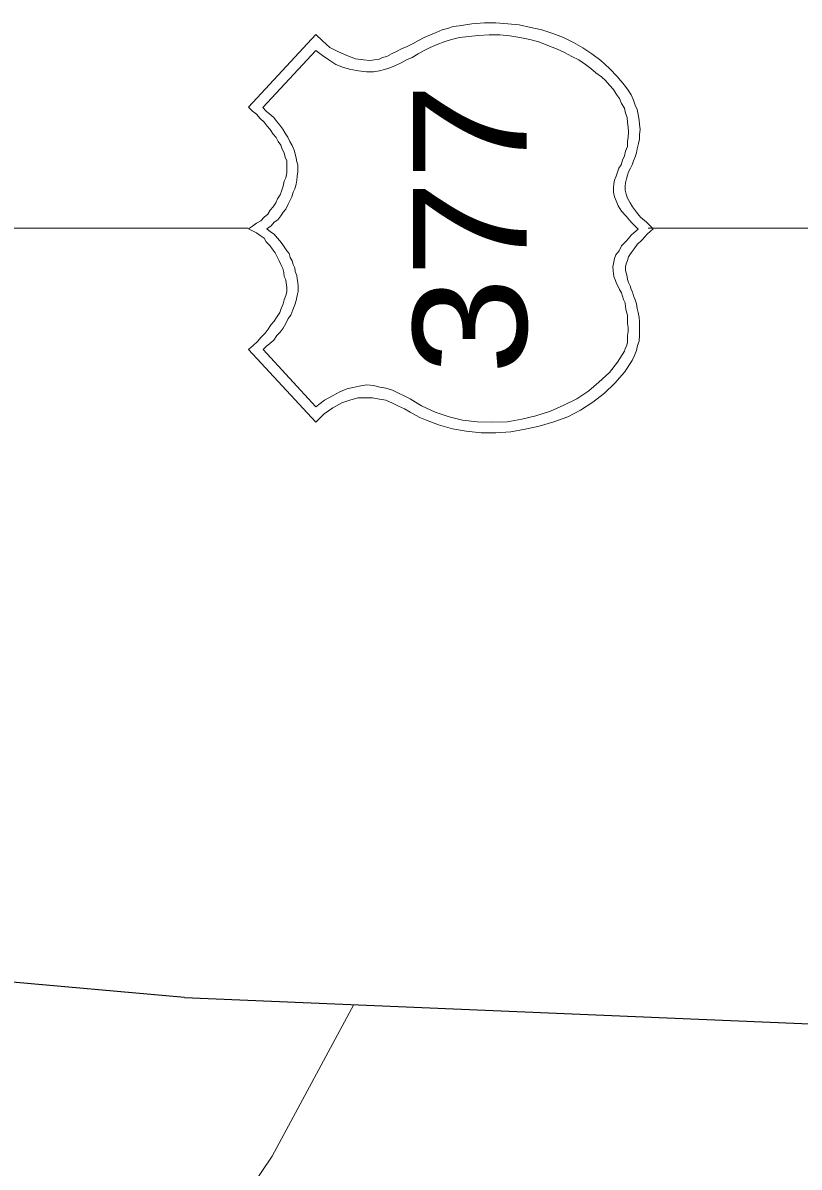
# Model space of a CAD drawing. Extents: x 2363323 to 2367082, y 6956018 to 6980837.
# Drawn here: x 2365892.1 to 2365927, y 6980582.6 to 6980634 of the extents above; entities that cross this region are included whole.
import ezdxf

# ---------------------------------------------------------------- set-up
doc = ezdxf.new("R2010")
doc.units = 0
doc.header["$LTSCALE"] = 4.1
doc.layers.add('62', color=7, linetype='Continuous', lineweight=13)
doc.layers.add('63', color=7, linetype='Continuous', lineweight=13)

msp = doc.modelspace()

# ---------------------------------------------------------------- linework, layer by layer
at = {"layer": '62'}
for p, q in [((2365902.216, 6980624.792), (2365871.414, 6980624.792)), ((2365964.032, 6980624.792), (2365920.176, 6980624.792))]:
    msp.add_line(p, q, dxfattribs=at)
at = {"layer": '62', "lineweight": 25}
msp.add_line((2365899.359, 6980590.251), (2365888.649, 6980591.198), dxfattribs=at)
at = {"layer": '62'}
for points in [[(2365905.257, 6980616.082), (2365902.239, 6980619.345), (2365902.442, 6980619.525), (2365902.646, 6980619.704), (2365902.803, 6980619.908), (2365902.983, 6980620.088), (2365903.12, 6980620.268), (2365903.254, 6980620.472), (2365903.388, 6980620.629), (2365903.523, 6980620.832), (2365903.637, 6980621.012), (2365903.703, 6980621.192), (2365903.794, 6980621.394), (2365903.84, 6980621.574), (2365903.907, 6980621.776), (2365903.952, 6980621.934), (2365903.952, 6980622.138), (2365903.93, 6980622.339), (2365903.906, 6980622.476), (2365903.84, 6980622.632), (2365903.816, 6980622.812), (2365903.77, 6980622.992), (2365903.68, 6980623.172), (2365903.613, 6980623.329), (2365903.523, 6980623.509), (2365903.433, 6980623.69), (2365903.298, 6980623.869), (2365903.186, 6980624.026), (2365903.028, 6980624.184), (2365902.94, 6980624.343), (2365902.76, 6980624.476), (2365902.599, 6980624.589), (2365902.419, 6980624.679), (2365902.24, 6980624.77), (2365902.419, 6980624.883), (2365902.599, 6980625.016), (2365902.782, 6980625.129), (2365902.938, 6980625.286), (2365903.096, 6980625.42), (2365903.208, 6980625.603), (2365903.343, 6980625.759), (2365903.457, 6980625.94), (2365903.544, 6980626.119), (2365903.658, 6980626.299), (2365903.726, 6980626.502), (2365903.794, 6980626.682), (2365903.838, 6980626.908), (2365903.906, 6980627.066), (2365903.952, 6980627.29), (2365903.952, 6980627.493), (2365903.952, 6980627.649), (2365903.952, 6980627.829), (2365903.884, 6980627.986), (2365903.838, 6980628.189), (2365903.746, 6980628.346), (2365903.68, 6980628.528), (2365903.568, 6980628.686), (2365903.478, 6980628.864), (2365903.343, 6980629.023), (2365903.208, 6980629.226), (2365903.073, 6980629.383), (2365902.938, 6980629.563), (2365902.758, 6980629.72), (2365902.599, 6980629.923), (2365902.42, 6980630.056), (2365902.24, 6980630.238), (2365905.257, 6980633.502), (2365905.551, 6980633.208), (2365905.888, 6980632.916), (2365906.27, 6980632.713), (2365906.654, 6980632.556), (2365907.034, 6980632.398), (2365907.394, 6980632.353), (2365907.687, 6980632.33), (2365907.89, 6980632.353), (2365908.07, 6980632.377), (2365908.251, 6980632.466), (2365908.452, 6980632.51), (2365908.654, 6980632.623), (2365908.881, 6980632.736), (2365909.104, 6980632.848), (2365909.354, 6980632.96), (2365909.624, 6980633.096), (2365909.871, 6980633.23), (2365910.117, 6980633.364), (2365910.41, 6980633.478), (2365910.657, 6980633.59), (2365910.927, 6980633.703), (2365911.174, 6980633.772), (2365911.422, 6980633.86), (2365911.692, 6980633.882), (2365912.256, 6980633.972), (2365912.817, 6980634.018), (2365913.334, 6980634.018), (2365913.874, 6980633.973), (2365914.394, 6980633.928), (2365914.91, 6980633.816), (2365915.404, 6980633.703), (2365915.901, 6980633.546), (2365916.372, 6980633.366), (2365916.824, 6980633.14)], [(2365917.611, 6980631.97), (2365917.362, 6980632.15), (2365917.071, 6980632.353), (2365916.754, 6980632.51), (2365916.417, 6980632.69), (2365916.057, 6980632.85), (2365915.676, 6980633.006), (2365915.271, 6980633.163), (2365914.866, 6980633.276), (2365914.414, 6980633.367), (2365913.964, 6980633.433), (2365913.514, 6980633.478), (2365913.042, 6980633.478), (2365912.547, 6980633.457), (2365912.121, 6980633.41), (2365911.716, 6980633.366), (2365911.354, 6980633.276), (2365911.018, 6980633.163), (2365910.702, 6980633.05), (2365910.387, 6980632.916), (2365910.117, 6980632.78), (2365909.847, 6980632.623), (2365909.578, 6980632.467), (2365909.331, 6980632.353), (2365909.084, 6980632.218), (2365908.836, 6980632.106), (2365908.587, 6980631.993), (2365908.34, 6980631.926), (2365908.116, 6980631.858), (2365907.846, 6980631.814), (2365907.53, 6980631.813), (2365907.17, 6980631.86), (2365906.832, 6980631.926), (2365906.494, 6980632.017), (2365906.158, 6980632.15), (2365905.844, 6980632.353), (2365905.551, 6980632.556), (2365905.257, 6980632.78), (2365902.872, 6980630.217), (2365903.028, 6980630.056), (2365903.186, 6980629.924), (2365903.366, 6980629.766), (2365903.5, 6980629.608), (2365903.636, 6980629.428), (2365903.772, 6980629.248), (2365903.883, 6980629.068), (2365903.997, 6980628.886), (2365904.088, 6980628.684), (2365904.2, 6980628.504), (2365904.291, 6980628.302), (2365904.334, 6980628.144), (2365904.381, 6980627.942), (2365904.404, 6980627.784), (2365904.447, 6980627.649), (2365904.447, 6980627.49), (2365904.447, 6980627.334), (2365904.426, 6980627.132), (2365904.402, 6980626.952), (2365904.38, 6980626.772), (2365904.312, 6980626.569), (2365904.244, 6980626.413), (2365904.178, 6980626.209), (2365904.088, 6980626.03), (2365904.02, 6980625.872), (2365903.907, 6980625.646), (2365903.794, 6980625.513), (2365903.68, 6980625.354), (2365903.546, 6980625.176), (2365903.388, 6980625.063), (2365903.254, 6980624.904), (2365903.052, 6980624.768), (2365903.23, 6980624.632), (2365903.388, 6980624.522), (2365903.523, 6980624.364), (2365903.636, 6980624.229), (2365903.748, 6980624.096), (2365903.838, 6980623.96), (2365903.952, 6980623.779), (2365904.064, 6980623.666), (2365904.111, 6980623.486), (2365904.2, 6980623.329), (2365904.244, 6980623.173), (2365904.314, 6980623.016), (2365904.334, 6980622.855), (2365904.404, 6980622.676), (2365904.426, 6980622.518), (2365904.447, 6980622.362), (2365904.47, 6980622.182), (2365904.471, 6980621.956), (2365904.424, 6980621.775), (2365904.38, 6980621.552), (2365904.312, 6980621.349), (2365904.222, 6980621.124), (2365904.134, 6980620.899), (2365904.021, 6980620.742), (2365903.906, 6980620.516), (2365903.794, 6980620.314), (2365903.66, 6980620.131), (2365903.502, 6980619.975), (2365903.367, 6980619.772), (2365903.187, 6980619.615)], [(2365916.824, 6980633.14), (2365917.251, 6980632.893), (2365917.656, 6980632.623), (2365918.06, 6980632.33), (2365918.444, 6980631.969), (2365918.78, 6980631.61), (2365919.117, 6980631.228), (2365919.276, 6980631.003), (2365919.41, 6980630.78), (2365919.522, 6980630.553), (2365919.591, 6980630.328), (2365919.68, 6980630.126), (2365919.726, 6980629.9), (2365919.77, 6980629.653), (2365919.794, 6980629.45), (2365919.814, 6980629.227), (2365919.792, 6980629.002), (2365919.792, 6980628.796), (2365919.747, 6980628.594), (2365919.68, 6980628.369), (2365919.658, 6980628.189), (2365919.591, 6980628.009), (2365919.522, 6980627.83), (2365919.454, 6980627.649), (2365919.388, 6980627.492), (2365919.297, 6980627.334), (2365919.252, 6980627.178), (2365919.207, 6980627.019), (2365919.162, 6980626.839), (2365919.14, 6980626.683), (2365919.14, 6980626.502), (2365919.184, 6980626.323), (2365919.252, 6980626.142), (2365919.364, 6980625.939), (2365919.478, 6980625.759), (2365919.658, 6980625.512), (2365919.837, 6980625.286), (2365920.108, 6980625.062), (2365920.4, 6980624.769), (2365920.13, 6980624.523), (2365919.904, 6980624.274), (2365919.68, 6980624.072), (2365919.544, 6980623.869), (2365919.41, 6980623.69), (2365919.298, 6980623.508), (2365919.252, 6980623.352), (2365919.184, 6980623.194), (2365919.164, 6980623.059), (2365919.164, 6980622.903), (2365919.186, 6980622.789), (2365919.23, 6980622.632), (2365919.254, 6980622.496), (2365919.297, 6980622.362), (2365919.364, 6980622.204), (2365919.41, 6980622.048), (2365919.478, 6980621.934), (2365919.524, 6980621.754), (2365919.59, 6980621.574), (2365919.657, 6980621.394), (2365919.68, 6980621.192), (2365919.726, 6980621.012), (2365919.77, 6980620.788), (2365919.794, 6980620.608), (2365919.794, 6980620.38), (2365919.794, 6980620.202), (2365919.792, 6980619.975), (2365919.771, 6980619.729), (2365919.704, 6980619.526), (2365919.657, 6980619.302), (2365919.568, 6980619.076), (2365919.454, 6980618.85), (2365919.117, 6980618.332), (2365918.688, 6980617.838), (2365918.217, 6980617.388), (2365917.701, 6980616.984), (2365917.137, 6980616.622), (2365916.574, 6980616.332), (2365915.946, 6980616.105), (2365915.292, 6980615.904), (2365914.664, 6980615.768), (2365914.01, 6980615.655), (2365913.334, 6980615.61), (2365912.682, 6980615.61), (2365912.007, 6980615.678), (2365911.4, 6980615.792), (2365910.768, 6980615.97), (2365910.184, 6980616.195), (2365909.961, 6980616.285), (2365909.734, 6980616.398), (2365909.488, 6980616.532), (2365909.241, 6980616.69), (2365908.971, 6980616.804), (2365908.7, 6980616.938), (2365908.407, 6980617.072), (2365908.114, 6980617.118), (2365907.801, 6980617.185), (2365907.462, 6980617.185), (2365907.148, 6980617.185), (2365906.788, 6980617.072), (2365906.427, 6980616.96), (2365906.024, 6980616.736)], [(2365902.893, 6980619.345), (2365905.257, 6980616.782), (2365905.641, 6980617.072), (2365906.001, 6980617.274), (2365906.338, 6980617.455), (2365906.652, 6980617.59), (2365906.991, 6980617.659), (2365907.282, 6980617.724), (2365907.552, 6980617.77), (2365907.844, 6980617.726), (2365908.137, 6980617.658), (2365908.407, 6980617.612), (2365908.701, 6980617.522), (2365908.971, 6980617.388), (2365909.218, 6980617.275), (2365909.487, 6980617.14), (2365909.734, 6980616.982), (2365910.004, 6980616.825), (2365910.612, 6980616.532), (2365911.244, 6980616.33), (2365911.85, 6980616.172), (2365912.504, 6980616.106), (2365913.177, 6980616.082), (2365913.854, 6980616.105), (2365914.506, 6980616.218), (2365915.133, 6980616.375), (2365915.787, 6980616.578), (2365916.394, 6980616.849), (2365916.981, 6980617.14), (2365917.521, 6980617.5), (2365917.97, 6980617.882), (2365918.442, 6980618.31), (2365918.802, 6980618.782), (2365919.117, 6980619.278), (2365919.14, 6980619.392), (2365919.207, 6980619.504), (2365919.252, 6980619.66), (2365919.252, 6980619.84), (2365919.252, 6980619.976), (2365919.274, 6980620.156), (2365919.274, 6980620.335), (2365919.252, 6980620.516), (2365919.252, 6980620.719), (2365919.252, 6980620.899), (2365919.184, 6980621.08), (2365919.162, 6980621.26), (2365919.14, 6980621.44), (2365919.072, 6980621.596), (2365919.027, 6980621.752), (2365918.984, 6980621.89), (2365918.892, 6980622.048), (2365918.826, 6980622.182), (2365918.757, 6980622.316), (2365918.714, 6980622.452), (2365918.644, 6980622.633), (2365918.622, 6980622.744), (2365918.601, 6980622.902), (2365918.6, 6980623.059), (2365918.624, 6980623.215), (2365918.667, 6980623.442), (2365918.734, 6980623.599), (2365918.87, 6980623.779), (2365918.982, 6980624.006), (2365919.207, 6980624.229), (2365919.432, 6980624.499), (2365919.726, 6980624.748), (2365919.411, 6980625.062), (2365919.184, 6980625.332), (2365918.982, 6980625.556), (2365918.826, 6980625.806), (2365918.736, 6980626.029), (2365918.667, 6980626.209), (2365918.622, 6980626.413), (2365918.624, 6980626.614), (2365918.644, 6980626.794), (2365918.667, 6980626.952), (2365918.736, 6980627.132), (2365918.802, 6980627.31), (2365918.868, 6980627.492), (2365918.96, 6980627.649), (2365919.028, 6980627.852), (2365919.118, 6980628.054), (2365919.162, 6980628.256), (2365919.254, 6980628.46), (2365919.254, 6980628.684), (2365919.276, 6980628.886), (2365919.297, 6980629.113), (2365919.276, 6980629.338), (2365919.254, 6980629.54), (2365919.23, 6980629.766), (2365919.164, 6980629.968), (2365919.117, 6980630.193), (2365918.982, 6980630.394), (2365918.892, 6980630.622), (2365918.757, 6980630.8), (2365918.624, 6980631.026), (2365918.444, 6980631.228), (2365918.262, 6980631.43), (2365918.082, 6980631.588), (2365917.833, 6980631.768), (2365917.611, 6980631.97)], [(2365903.187, 6980619.615), (2365903.028, 6980619.48), (2365902.893, 6980619.345)], [(2365906.024, 6980616.736), (2365905.64, 6980616.465), (2365905.257, 6980616.082)], [(2365877.872, 6980543.694), (2365879.582, 6980544.234), (2365883.498, 6980551.006), (2365890.316, 6980559.222), (2365896.098, 6980572.431), (2365903.3, 6980583.117), (2365906.968, 6980589.936)]]:
    msp.add_lwpolyline(points, dxfattribs=at)
at = {"layer": '62', "lineweight": 25}
msp.add_lwpolyline([(2365899.359, 6980590.251), (2365944.478, 6980588.34), (2365954.874, 6980590.182)], dxfattribs=at)
at = {"layer": '63'}
for p, q in [((2365902.216, 6980624.792), (2365871.414, 6980624.792)), ((2365964.032, 6980624.792), (2365920.176, 6980624.792))]:
    msp.add_line(p, q, dxfattribs=at)
at = {"layer": '63', "lineweight": 25}
msp.add_line((2365899.359, 6980590.251), (2365888.649, 6980591.198), dxfattribs=at)
at = {"layer": '63'}
for points in [[(2365905.257, 6980616.082), (2365902.239, 6980619.345), (2365902.442, 6980619.525), (2365902.646, 6980619.704), (2365902.803, 6980619.908), (2365902.983, 6980620.088), (2365903.12, 6980620.268), (2365903.254, 6980620.472), (2365903.388, 6980620.629), (2365903.523, 6980620.832), (2365903.637, 6980621.012), (2365903.703, 6980621.192), (2365903.794, 6980621.394), (2365903.84, 6980621.574), (2365903.907, 6980621.776), (2365903.952, 6980621.934), (2365903.952, 6980622.138), (2365903.93, 6980622.339), (2365903.906, 6980622.476), (2365903.84, 6980622.632), (2365903.816, 6980622.812), (2365903.77, 6980622.992), (2365903.68, 6980623.172), (2365903.613, 6980623.329), (2365903.523, 6980623.509), (2365903.433, 6980623.69), (2365903.298, 6980623.869), (2365903.186, 6980624.026), (2365903.028, 6980624.184), (2365902.94, 6980624.343), (2365902.76, 6980624.476), (2365902.599, 6980624.589), (2365902.419, 6980624.679), (2365902.24, 6980624.77), (2365902.419, 6980624.883), (2365902.599, 6980625.016), (2365902.782, 6980625.129), (2365902.938, 6980625.286), (2365903.096, 6980625.42), (2365903.208, 6980625.603), (2365903.343, 6980625.759), (2365903.457, 6980625.94), (2365903.544, 6980626.119), (2365903.658, 6980626.299), (2365903.726, 6980626.502), (2365903.794, 6980626.682), (2365903.838, 6980626.908), (2365903.906, 6980627.066), (2365903.952, 6980627.29), (2365903.952, 6980627.493), (2365903.952, 6980627.649), (2365903.952, 6980627.829), (2365903.884, 6980627.986), (2365903.838, 6980628.189), (2365903.746, 6980628.346), (2365903.68, 6980628.528), (2365903.568, 6980628.686), (2365903.478, 6980628.864), (2365903.343, 6980629.023), (2365903.208, 6980629.226), (2365903.073, 6980629.383), (2365902.938, 6980629.563), (2365902.758, 6980629.72), (2365902.599, 6980629.923), (2365902.42, 6980630.056), (2365902.24, 6980630.238), (2365905.257, 6980633.502), (2365905.551, 6980633.208), (2365905.888, 6980632.916), (2365906.27, 6980632.713), (2365906.654, 6980632.556), (2365907.034, 6980632.398), (2365907.394, 6980632.353), (2365907.687, 6980632.33), (2365907.89, 6980632.353), (2365908.07, 6980632.377), (2365908.251, 6980632.466), (2365908.452, 6980632.51), (2365908.654, 6980632.623), (2365908.881, 6980632.736), (2365909.104, 6980632.848), (2365909.354, 6980632.96), (2365909.624, 6980633.096), (2365909.871, 6980633.23), (2365910.117, 6980633.364), (2365910.41, 6980633.478), (2365910.657, 6980633.59), (2365910.927, 6980633.703), (2365911.174, 6980633.772), (2365911.422, 6980633.86), (2365911.692, 6980633.882), (2365912.256, 6980633.972), (2365912.817, 6980634.018), (2365913.334, 6980634.018), (2365913.874, 6980633.973), (2365914.394, 6980633.928), (2365914.91, 6980633.816), (2365915.404, 6980633.703), (2365915.901, 6980633.546), (2365916.372, 6980633.366), (2365916.824, 6980633.14)], [(2365917.611, 6980631.97), (2365917.362, 6980632.15), (2365917.071, 6980632.353), (2365916.754, 6980632.51), (2365916.417, 6980632.69), (2365916.057, 6980632.85), (2365915.676, 6980633.006), (2365915.271, 6980633.163), (2365914.866, 6980633.276), (2365914.414, 6980633.367), (2365913.964, 6980633.433), (2365913.514, 6980633.478), (2365913.042, 6980633.478), (2365912.547, 6980633.457), (2365912.121, 6980633.41), (2365911.716, 6980633.366), (2365911.354, 6980633.276), (2365911.018, 6980633.163), (2365910.702, 6980633.05), (2365910.387, 6980632.916), (2365910.117, 6980632.78), (2365909.847, 6980632.623), (2365909.578, 6980632.467), (2365909.331, 6980632.353), (2365909.084, 6980632.218), (2365908.836, 6980632.106), (2365908.587, 6980631.993), (2365908.34, 6980631.926), (2365908.116, 6980631.858), (2365907.846, 6980631.814), (2365907.53, 6980631.813), (2365907.17, 6980631.86), (2365906.832, 6980631.926), (2365906.494, 6980632.017), (2365906.158, 6980632.15), (2365905.844, 6980632.353), (2365905.551, 6980632.556), (2365905.257, 6980632.78), (2365902.872, 6980630.217), (2365903.028, 6980630.056), (2365903.186, 6980629.924), (2365903.366, 6980629.766), (2365903.5, 6980629.608), (2365903.636, 6980629.428), (2365903.772, 6980629.248), (2365903.883, 6980629.068), (2365903.997, 6980628.886), (2365904.088, 6980628.684), (2365904.2, 6980628.504), (2365904.291, 6980628.302), (2365904.334, 6980628.144), (2365904.381, 6980627.942), (2365904.404, 6980627.784), (2365904.447, 6980627.649), (2365904.447, 6980627.49), (2365904.447, 6980627.334), (2365904.426, 6980627.132), (2365904.402, 6980626.952), (2365904.38, 6980626.772), (2365904.312, 6980626.569), (2365904.244, 6980626.413), (2365904.178, 6980626.209), (2365904.088, 6980626.03), (2365904.02, 6980625.872), (2365903.907, 6980625.646), (2365903.794, 6980625.513), (2365903.68, 6980625.354), (2365903.546, 6980625.176), (2365903.388, 6980625.063), (2365903.254, 6980624.904), (2365903.052, 6980624.768), (2365903.23, 6980624.632), (2365903.388, 6980624.522), (2365903.523, 6980624.364), (2365903.636, 6980624.229), (2365903.748, 6980624.096), (2365903.838, 6980623.96), (2365903.952, 6980623.779), (2365904.064, 6980623.666), (2365904.111, 6980623.486), (2365904.2, 6980623.329), (2365904.244, 6980623.173), (2365904.314, 6980623.016), (2365904.334, 6980622.855), (2365904.404, 6980622.676), (2365904.426, 6980622.518), (2365904.447, 6980622.362), (2365904.47, 6980622.182), (2365904.471, 6980621.956), (2365904.424, 6980621.775), (2365904.38, 6980621.552), (2365904.312, 6980621.349), (2365904.222, 6980621.124), (2365904.134, 6980620.899), (2365904.021, 6980620.742), (2365903.906, 6980620.516), (2365903.794, 6980620.314), (2365903.66, 6980620.131), (2365903.502, 6980619.975), (2365903.367, 6980619.772), (2365903.187, 6980619.615)], [(2365916.824, 6980633.14), (2365917.251, 6980632.893), (2365917.656, 6980632.623), (2365918.06, 6980632.33), (2365918.444, 6980631.969), (2365918.78, 6980631.61), (2365919.117, 6980631.228), (2365919.276, 6980631.003), (2365919.41, 6980630.78), (2365919.522, 6980630.553), (2365919.591, 6980630.328), (2365919.68, 6980630.126), (2365919.726, 6980629.9), (2365919.77, 6980629.653), (2365919.794, 6980629.45), (2365919.814, 6980629.227), (2365919.792, 6980629.002), (2365919.792, 6980628.796), (2365919.747, 6980628.594), (2365919.68, 6980628.369), (2365919.658, 6980628.189), (2365919.591, 6980628.009), (2365919.522, 6980627.83), (2365919.454, 6980627.649), (2365919.388, 6980627.492), (2365919.297, 6980627.334), (2365919.252, 6980627.178), (2365919.207, 6980627.019), (2365919.162, 6980626.839), (2365919.14, 6980626.683), (2365919.14, 6980626.502), (2365919.184, 6980626.323), (2365919.252, 6980626.142), (2365919.364, 6980625.939), (2365919.478, 6980625.759), (2365919.658, 6980625.512), (2365919.837, 6980625.286), (2365920.108, 6980625.062), (2365920.4, 6980624.769), (2365920.13, 6980624.523), (2365919.904, 6980624.274), (2365919.68, 6980624.072), (2365919.544, 6980623.869), (2365919.41, 6980623.69), (2365919.298, 6980623.508), (2365919.252, 6980623.352), (2365919.184, 6980623.194), (2365919.164, 6980623.059), (2365919.164, 6980622.903), (2365919.186, 6980622.789), (2365919.23, 6980622.632), (2365919.254, 6980622.496), (2365919.297, 6980622.362), (2365919.364, 6980622.204), (2365919.41, 6980622.048), (2365919.478, 6980621.934), (2365919.524, 6980621.754), (2365919.59, 6980621.574), (2365919.657, 6980621.394), (2365919.68, 6980621.192), (2365919.726, 6980621.012), (2365919.77, 6980620.788), (2365919.794, 6980620.608), (2365919.794, 6980620.38), (2365919.794, 6980620.202), (2365919.792, 6980619.975), (2365919.771, 6980619.729), (2365919.704, 6980619.526), (2365919.657, 6980619.302), (2365919.568, 6980619.076), (2365919.454, 6980618.85), (2365919.117, 6980618.332), (2365918.688, 6980617.838), (2365918.217, 6980617.388), (2365917.701, 6980616.984), (2365917.137, 6980616.622), (2365916.574, 6980616.332), (2365915.946, 6980616.105), (2365915.292, 6980615.904), (2365914.664, 6980615.768), (2365914.01, 6980615.655), (2365913.334, 6980615.61), (2365912.682, 6980615.61), (2365912.007, 6980615.678), (2365911.4, 6980615.792), (2365910.768, 6980615.97), (2365910.184, 6980616.195), (2365909.961, 6980616.285), (2365909.734, 6980616.398), (2365909.488, 6980616.532), (2365909.241, 6980616.69), (2365908.971, 6980616.804), (2365908.7, 6980616.938), (2365908.407, 6980617.072), (2365908.114, 6980617.118), (2365907.801, 6980617.185), (2365907.462, 6980617.185), (2365907.148, 6980617.185), (2365906.788, 6980617.072), (2365906.427, 6980616.96), (2365906.024, 6980616.736)], [(2365902.893, 6980619.345), (2365905.257, 6980616.782), (2365905.641, 6980617.072), (2365906.001, 6980617.274), (2365906.338, 6980617.455), (2365906.652, 6980617.59), (2365906.991, 6980617.659), (2365907.282, 6980617.724), (2365907.552, 6980617.77), (2365907.844, 6980617.726), (2365908.137, 6980617.658), (2365908.407, 6980617.612), (2365908.701, 6980617.522), (2365908.971, 6980617.388), (2365909.218, 6980617.275), (2365909.487, 6980617.14), (2365909.734, 6980616.982), (2365910.004, 6980616.825), (2365910.612, 6980616.532), (2365911.244, 6980616.33), (2365911.85, 6980616.172), (2365912.504, 6980616.106), (2365913.177, 6980616.082), (2365913.854, 6980616.105), (2365914.506, 6980616.218), (2365915.133, 6980616.375), (2365915.787, 6980616.578), (2365916.394, 6980616.849), (2365916.981, 6980617.14), (2365917.521, 6980617.5), (2365917.97, 6980617.882), (2365918.442, 6980618.31), (2365918.802, 6980618.782), (2365919.117, 6980619.278), (2365919.14, 6980619.392), (2365919.207, 6980619.504), (2365919.252, 6980619.66), (2365919.252, 6980619.84), (2365919.252, 6980619.976), (2365919.274, 6980620.156), (2365919.274, 6980620.335), (2365919.252, 6980620.516), (2365919.252, 6980620.719), (2365919.252, 6980620.899), (2365919.184, 6980621.08), (2365919.162, 6980621.26), (2365919.14, 6980621.44), (2365919.072, 6980621.596), (2365919.027, 6980621.752), (2365918.984, 6980621.89), (2365918.892, 6980622.048), (2365918.826, 6980622.182), (2365918.757, 6980622.316), (2365918.714, 6980622.452), (2365918.644, 6980622.633), (2365918.622, 6980622.744), (2365918.601, 6980622.902), (2365918.6, 6980623.059), (2365918.624, 6980623.215), (2365918.667, 6980623.442), (2365918.734, 6980623.599), (2365918.87, 6980623.779), (2365918.982, 6980624.006), (2365919.207, 6980624.229), (2365919.432, 6980624.499), (2365919.726, 6980624.748), (2365919.411, 6980625.062), (2365919.184, 6980625.332), (2365918.982, 6980625.556), (2365918.826, 6980625.806), (2365918.736, 6980626.029), (2365918.667, 6980626.209), (2365918.622, 6980626.413), (2365918.624, 6980626.614), (2365918.644, 6980626.794), (2365918.667, 6980626.952), (2365918.736, 6980627.132), (2365918.802, 6980627.31), (2365918.868, 6980627.492), (2365918.96, 6980627.649), (2365919.028, 6980627.852), (2365919.118, 6980628.054), (2365919.162, 6980628.256), (2365919.254, 6980628.46), (2365919.254, 6980628.684), (2365919.276, 6980628.886), (2365919.297, 6980629.113), (2365919.276, 6980629.338), (2365919.254, 6980629.54), (2365919.23, 6980629.766), (2365919.164, 6980629.968), (2365919.117, 6980630.193), (2365918.982, 6980630.394), (2365918.892, 6980630.622), (2365918.757, 6980630.8), (2365918.624, 6980631.026), (2365918.444, 6980631.228), (2365918.262, 6980631.43), (2365918.082, 6980631.588), (2365917.833, 6980631.768), (2365917.611, 6980631.97)], [(2365903.187, 6980619.615), (2365903.028, 6980619.48), (2365902.893, 6980619.345)], [(2365906.024, 6980616.736), (2365905.64, 6980616.465), (2365905.257, 6980616.082)], [(2365877.872, 6980543.694), (2365879.582, 6980544.234), (2365883.498, 6980551.006), (2365890.316, 6980559.222), (2365896.098, 6980572.431), (2365903.3, 6980583.117), (2365906.968, 6980589.936)]]:
    msp.add_lwpolyline(points, dxfattribs=at)
at = {"layer": '63', "lineweight": 25}
msp.add_lwpolyline([(2365899.359, 6980590.251), (2365944.478, 6980588.34), (2365954.874, 6980590.182)], dxfattribs=at)

# ---------------------------------------------------------------- texts
at = {"layer": '62', "width": 1.15}
msp.add_text('377', height=5.108, rotation=90, dxfattribs=at).set_placement((2365914.729, 6980618.22))
at = {"layer": '63', "width": 1.15}
msp.add_text('377', height=5.108, rotation=90, dxfattribs=at).set_placement((2365914.729, 6980618.22))

doc.saveas('drawing.dxf')
